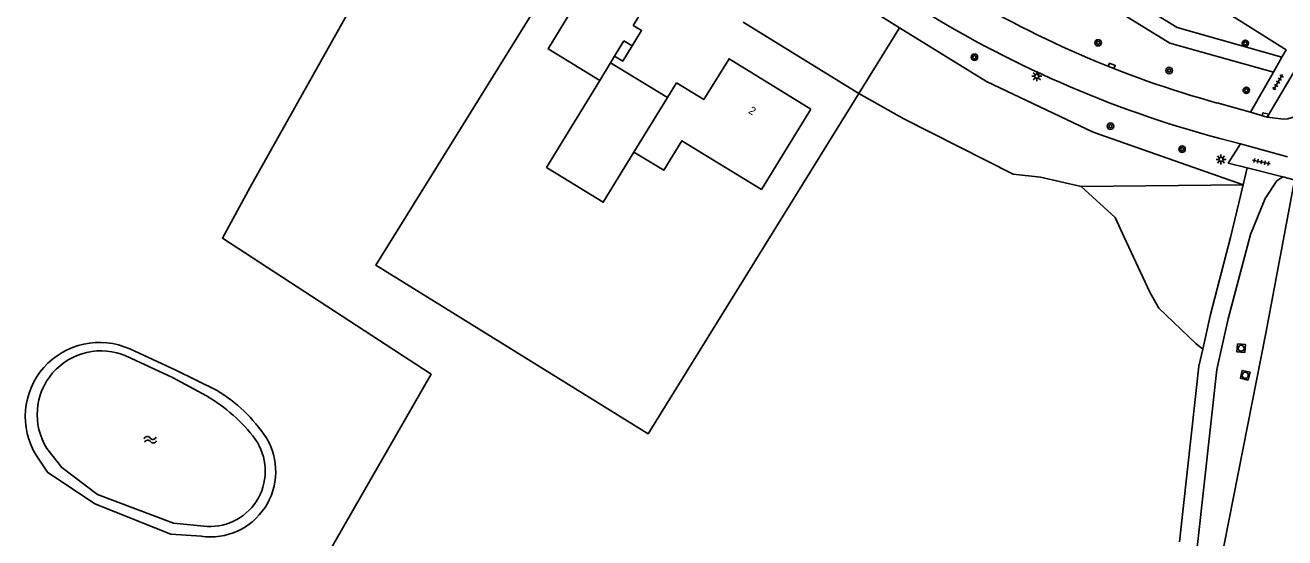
# Model space of a CAD drawing. Extents: x 128999 to 131010, y 395498 to 399007.
# Drawn here: x 130009.1 to 130166.4, y 398587.6 to 398651.7 of the extents above; entities that cross this region are included whole.
import ezdxf

# ---------------------------------------------------------------- set-up
doc = ezdxf.new("R2010")
doc.units = 0
for name, color, linetype in [('gg-afsc-hekwerk', 7, 'Continuous'), ('gg-anno-huisnummerreeks BGT', 7, 'Continuous'), ('gg-bbg-gedigitaliseerde bebouwing', 7, 'Continuous'), ('gg-bbg-gedigitaliseerde bijgebouw', 7, 'Continuous'), ('gg-bbg-hoofdgebouw', 7, 'Continuous'), ('gg-bbg-luifel en loopbrug', 7, 'Continuous'), ('gg-bbg-tussenscheiding', 7, 'Continuous'), ('gg-knt-onverhard', 7, 'Continuous'), ('gg-knt-verharding', 7, 'Continuous'), ('gg-kntw-bovenkant insteek waterloop', 7, 'Continuous'), ('gg-kntw-waterlijn', 7, 'Continuous'), ('gt-grn-groengrens', 7, 'Continuous'), ('gt-grn-vlakafsluiter', 7, 'Continuous'), ('gt-grn-weggrens', 7, 'Continuous'), ('gt-symb-boom', 7, 'Continuous'), ('gt-symb-kolk', 7, 'Continuous'), ('gt-symb-lichtmast', 7, 'Continuous'), ('gt-symb-rioolschacht', 7, 'Continuous'), ('gt-symb-tegel verharding', 7, 'Continuous'), ('gt-symb-watersymbool', 7, 'Continuous')]:
    doc.layers.add(name, color=color, linetype=linetype)

# ---------------------------------------------------------------- blocks, each defined once
blk = doc.blocks.new('gt0-RS')
at = {"layer": 'gt-symb-rioolschacht'}
blk.add_lwpolyline([(-0.5, -0.5), (0.5, -0.5), (0.5, 0.5), (-0.5, 0.5)], close=True, dxfattribs=at)
blk.add_circle((0, 0), 0.375, dxfattribs=at)
blk = doc.blocks.new('gt0-BOOM')
at = {"layer": 'gt-symb-boom'}
for radius in [0.4, 0.2]:
    blk.add_circle((0, 0), radius, dxfattribs=at)
blk = doc.blocks.new('gt0-KOLK')
at = {"layer": 'gt-symb-kolk'}
blk.add_lwpolyline([(0, 0), (0.38, 0), (0.38, 0.4), (-0.38, 0.4), (-0.38, 0), (0, 0)], dxfattribs=at)
blk = doc.blocks.new('gt0-TEG1')
at = {"layer": 'gt-symb-tegel verharding'}
for p, q in [((-1.12, 0), (1.12, 0)), ((-0.9, -0.25), (-0.9, 0.25)), ((-0.45, -0.25), (-0.45, 0.25)), ((0, -0.25), (0, 0.25)), ((0.45, -0.25), (0.45, 0.25)), ((0.9, -0.25), (0.9, 0.25))]:
    blk.add_line(p, q, dxfattribs=at)
blk = doc.blocks.new('gt0-LMAST')
at = {"layer": 'gt-symb-lichtmast'}
for p, q in [((-0.18, 0.17), (-0.45, 0.44)), ((-0.01, 0.25), (-0.01, 0.62)), ((0.17, 0.17), (0.44, 0.44)), ((-0.26, 0), (-0.63, 0)), ((-0.18, -0.18), (-0.45, -0.45)), ((-0.01, -0.25), (-0.01, -0.63)), ((0.44, -0.45), (0.17, -0.18)), ((0.24, 0), (0.62, 0))]:
    blk.add_line(p, q, dxfattribs=at)
blk.add_circle((-0.01, 0), 0.25, dxfattribs=at)
blk = doc.blocks.new('gt0-WA')
at = {"layer": 'gt-symb-watersymbool'}
for centre, start, end in [((-0.32, 0.02), 28.0725, 151.9275), ((0.43, 0.42), 208.0725, 331.9275), ((-0.32, -0.43), 28.0725, 151.9275), ((0.43, -0.03), 208.0725, 331.9275)]:
    blk.add_arc(centre, 0.425, start, end, dxfattribs=at)

msp = doc.modelspace()

# ---------------------------------------------------------------- linework, layer by layer
at = {"layer": 'gg-afsc-hekwerk'}
msp.add_line((130167.64, 398632.28), (130164.07, 398613.24), dxfattribs=at)
at = {"layer": 'gg-bbg-gedigitaliseerde bebouwing'}
msp.add_line((130089.31, 398642.66), (130090.44, 398644.5), dxfattribs=at)
for points in [[(130080.86, 398644.79), (130074.39, 398648.73), (130079.95, 398657.88)], [(130085.13, 398635.84), (130088.84, 398633.57), (130091.11, 398637.27), (130101.04, 398631.19), (130107.21, 398641.22)]]:
    msp.add_lwpolyline(points, dxfattribs=at)
at = {"layer": 'gg-bbg-gedigitaliseerde bijgebouw'}
for p, q in [((130089.31, 398642.66), (130082.21, 398647.02)), ((130080.86, 398644.79), (130074.18, 398633.93))]:
    msp.add_line(p, q, dxfattribs=at)
msp.add_lwpolyline([(130074.18, 398633.93), (130081.28, 398629.57), (130085.13, 398635.84)], dxfattribs=at)
at = {"layer": 'gg-bbg-hoofdgebouw'}
for p, q in [((130086.43, 398653.95), (130085.03, 398651.66)), ((130083.87, 398649.74), (130082.7, 398647.83)), ((130084.91, 398649.11), (130083.87, 398649.74)), ((130082.7, 398647.83), (130082.21, 398647.02))]:
    msp.add_line(p, q, dxfattribs=at)
for points in [[(130085.03, 398651.66), (130086.07, 398651.03), (130084.91, 398649.11)], [(130107.21, 398641.22), (130097.01, 398647.51), (130093.85, 398642.41), (130090.44, 398644.5)]]:
    msp.add_lwpolyline(points, dxfattribs=at)
at = {"layer": 'gg-bbg-luifel en loopbrug'}
msp.add_lwpolyline([(130084.91, 398649.11), (130083.72, 398647.21), (130082.7, 398647.83)], dxfattribs=at)
at = {"layer": 'gg-bbg-tussenscheiding'}
for p, q in [((130082.21, 398647.02), (130080.86, 398644.79)), ((130089.31, 398642.66), (130085.13, 398635.84))]:
    msp.add_line(p, q, dxfattribs=at)
at = {"layer": 'gg-knt-onverhard'}
msp.add_line((130161.24, 398631.74), (130161.75, 398633.88), dxfattribs=at)
for points in [[(130166.19, 398632.77), (130165.42, 398632.26), (130163.99, 398630.03), (130162.16, 398625.55), (130159.34, 398615.01), (130157.93, 398608.7), (130155.53, 398586.8), (130154.73, 398582.71)], [(130156.18, 398611.24), (130157.15, 398615.57), (130159.66, 398625.16), (130161.24, 398631.74)], [(130153.29, 398587.14), (130155.69, 398609.08), (130156.18, 398611.24)]]:
    msp.add_lwpolyline(points, dxfattribs=at)
at = {"layer": 'gg-knt-verharding'}
for p, q in [((130166.62, 398648.64), (130151.47, 398658.16)), ((130166.06, 398647.7), (130166.62, 398648.64)), ((130164.23, 398640.23), (130168.51, 398647.45)), ((130165.02, 398645.83), (130162.14, 398640.82)), ((130162.14, 398640.82), (130157.97, 398641.99)), ((130164.23, 398640.23), (130162.14, 398640.82)), ((130160.9, 398636.88), (130166.78, 398635.26)), ((130166.19, 398632.77), (130161.75, 398633.88)), ((130167.61, 398632.38), (130166.19, 398632.77))]:
    msp.add_line(p, q, dxfattribs=at)
for points in [[(130009.92, 398727.74), (130013.6, 398733.59), (130030.49, 398724.4), (130152.09, 398649.46), (130165.02, 398645.83)], [(130139.78, 398659.55), (130152.99, 398651.41), (130166.06, 398647.7)], [(130164.23, 398640.23), (130166.28, 398639.97), (130166.8, 398640.01), (130167.64, 398640.24), (130168.43, 398640.59), (130169.09, 398641.08), (130169.66, 398641.67), (130170.22, 398642.4), (130170.63, 398643.22)], [(130161.75, 398633.88), (130159.36, 398634.48), (130160.9, 398636.88)]]:
    msp.add_lwpolyline(points, dxfattribs=at)
for centre, radius, start, end in [((130192.57, 398767.01), 129.73, 238.3767, 254.532), ((130194.15, 398771.68), 138.84, 238.6827, 256.1449)]:
    msp.add_arc(centre, radius, start, end, dxfattribs=at)
at = {"layer": 'gg-kntw-bovenkant insteek waterloop'}
for points in [[(130032.99, 398606.09), (130027.91, 398608.58), (130022.14, 398611.25)], [(130010.44, 398597.96), (130011.86, 398595.85), (130017.76, 398591.89), (130027.27, 398588.12), (130031.08, 398587.85)]]:
    msp.add_lwpolyline(points, dxfattribs=at)
for centre, radius, start, end in [((130018.34, 398602.8), 9.26, 65.7677, 211.5226), ((130023.32, 398589.81), 18.93, 33.2056, 59.2886), ((130032.22, 398595.91), 8.15, 261.8981, 31.5775)]:
    msp.add_arc(centre, radius, start, end, dxfattribs=at)
at = {"layer": 'gg-kntw-waterlijn'}
for points in [[(130031.72, 398605.38), (130027.48, 398607.68), (130021.73, 398610.34)], [(130011.79, 398598.82), (130013.65, 398596.42), (130018.1, 398593.06), (130027.59, 398589.46), (130031.8, 398589.07)]]:
    msp.add_lwpolyline(points, dxfattribs=at)
for centre, radius, start, end in [((130018.53, 398603.05), 7.96, 66.3265, 212.0778), ((130021.56, 398587.82), 20.29, 36.7648, 59.9389), ((130032.14, 398595.99), 6.93, 267.1789, 35.0285)]:
    msp.add_arc(centre, radius, start, end, dxfattribs=at)
at = {"layer": 'gt-grn-groengrens'}
for p, q in [((130113.21, 398643.18), (130118.29, 398651.38)), ((130140.98, 398631.54), (130161.24, 398631.74))]:
    msp.add_line(p, q, dxfattribs=at)
for points in [[(130022.89, 398543.87), (130059.79, 398608.08), (130033.72, 398625.09), (130037.18, 398631.47), (130061.62, 398675.09)], [(130118.29, 398651.38), (130114.3, 398653.86), (130115.19, 398655.31)], [(130161.24, 398631.74), (130142.48, 398638.35), (130129.16, 398644.66), (130118.29, 398651.38)], [(130140.98, 398631.54), (130135.93, 398632.7), (130132.48, 398633.09), (130118.84, 398639.99), (130113.21, 398643.18)], [(130140.98, 398631.54), (130145.23, 398627.67), (130146.36, 398625.23), (130149.59, 398618.35), (130150.71, 398616.36), (130155.33, 398611.95), (130156.18, 398611.24)]]:
    msp.add_lwpolyline(points, dxfattribs=at)
at = {"layer": 'gt-grn-vlakafsluiter'}
for p, q in [((130098.75, 398652.1), (130113.21, 398643.18)), ((130158.04, 398582.67), (130164.07, 398613.24))]:
    msp.add_line(p, q, dxfattribs=at)
msp.add_lwpolyline([(130079.21, 398664.16), (130052.89, 398621.71), (130086.88, 398600.65), (130113.21, 398643.18)], dxfattribs=at)
at = {"layer": 'gt-grn-weggrens'}
msp.add_line((130166.06, 398647.7), (130165.02, 398645.83), dxfattribs=at)

# ---------------------------------------------------------------- block references
at = {"layer": 'gt-symb-boom'}
for p in [(130143.12, 398649.51), (130161.5, 398649.44), (130151.99, 398646.04), (130161.62, 398643.57), (130144.66, 398639.09), (130153.6, 398636.21)]:
    msp.add_blockref('gt0-BOOM', p, dxfattribs=at)
at = {"layer": 'gt-symb-boom', "rotation": -31.720060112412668}
msp.add_blockref('gt0-BOOM', (130127.66, 398647.7), dxfattribs=at)
at = {"layer": 'gt-symb-kolk'}
for p, rotation in [((130144.74, 398646.43), -21.71629047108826), ((130163.99, 398640.28), -12.47907180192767)]:
    msp.add_blockref('gt0-KOLK', p, dxfattribs=dict(at, rotation=rotation))
at = {"layer": 'gt-symb-lichtmast'}
for p in [(130135.46, 398645.32), (130158.47, 398634.93)]:
    msp.add_blockref('gt0-LMAST', p, dxfattribs=at)
at = {"layer": 'gt-symb-rioolschacht'}
for p, rotation in [((130160.98, 398611.34), 84.54608111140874), ((130161.49, 398607.96), 76.82507339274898)]:
    msp.add_blockref('gt0-RS', p, dxfattribs=dict(at, rotation=rotation))
at = {"layer": 'gt-symb-tegel verharding'}
for p, rotation in [((130165.58, 398644.57), 59.12470831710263), ((130163.5, 398634.61), -11.950647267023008)]:
    msp.add_blockref('gt0-TEG1', p, dxfattribs=dict(at, rotation=rotation))
at = {"layer": 'gt-symb-watersymbool', "rotation": -172.93185994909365}
msp.add_blockref('gt0-WA', (130024.76, 398599.9), dxfattribs=at)

# ---------------------------------------------------------------- texts
at = {"layer": 'gg-anno-huisnummerreeks BGT'}
msp.add_text('2', height=1, rotation=328.3, dxfattribs=at).set_placement((130099.34, 398640.79))

doc.saveas('drawing.dxf')
